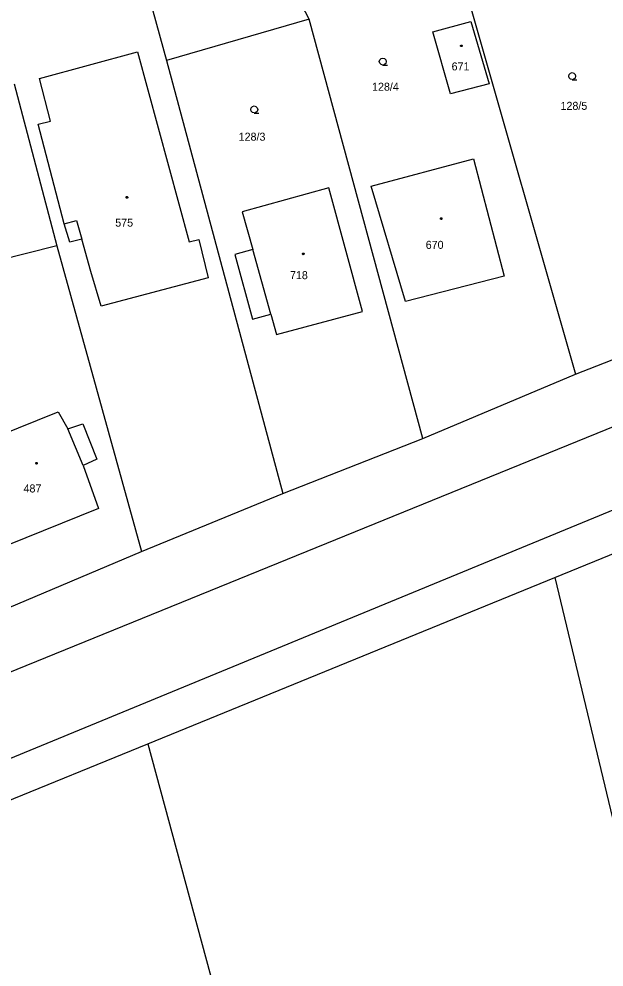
# Model space of a CAD drawing. Extents: x -757994 to -755874, y -1047691 to -1046119.
# Drawn here: x -756289.1 to -756226.9, y -1046748.1 to -1046647.3 of the extents above; entities that cross this region are included whole.
import ezdxf

# ---------------------------------------------------------------- set-up
doc = ezdxf.new("R2010")
doc.units = 0
doc.layers.add('katastrální mapa', color=7, linetype='Continuous')

msp = doc.modelspace()

# ---------------------------------------------------------------- linework, layer by layer
at = {"layer": 'katastrální mapa'}
for p, q in [((-755984.53, -1046599.97), (-756303.8, -1046731.6)), ((-756284.52, -1046610.55), (-756273.42, -1046651.77)), ((-756243.09, -1046639.11), (-756229.95, -1046685.08)), ((-756258.25, -1046647.35), (-756260.2, -1046643.58)), ((-756258.25, -1046647.35), (-756273.42, -1046651.77)), ((-756246.17, -1046691.91), (-756258.25, -1046647.35)), ((-756245.11, -1046648.7), (-756241.08, -1046647.61)), ((-756241.08, -1046647.61), (-756239.13, -1046654.22)), ((-756243.23, -1046655.3), (-756245.11, -1046648.7)), ((-756273.42, -1046651.77), (-756261.04, -1046697.77)), ((-756289.59, -1046654.25), (-756285.05, -1046671.44)), ((-756239.13, -1046654.22), (-756243.23, -1046655.3)), ((-756251.65, -1046665.12), (-756240.79, -1046662.21)), ((-756240.79, -1046662.21), (-756237.53, -1046674.67)), ((-756256.15, -1046665.29), (-756265.35, -1046667.83)), ((-756252.58, -1046678.42), (-756256.15, -1046665.29)), ((-756248.02, -1046677.35), (-756251.65, -1046665.12)), ((-756265.35, -1046667.83), (-756264.24, -1046671.85)), ((-756285.05, -1046671.44), (-756305.4, -1046676.55)), ((-756285.05, -1046671.44), (-756276.05, -1046703.93)), ((-756264.24, -1046671.85), (-756266.15, -1046672.38)), ((-756262.32, -1046678.7), (-756264.24, -1046671.85)), ((-756266.15, -1046672.38), (-756264.26, -1046679.24)), ((-756237.53, -1046674.67), (-756248.02, -1046677.35)), ((-756264.26, -1046679.24), (-756262.32, -1046678.7)), ((-756262.32, -1046678.7), (-756261.72, -1046680.88)), ((-756261.72, -1046680.88), (-756252.58, -1046678.42)), ((-756229.95, -1046685.08), (-756219.37, -1046680.92)), ((-756246.17, -1046691.91), (-756229.95, -1046685.08)), ((-756307.54, -1046723.85), (-756216.75, -1046686.91)), ((-756294.86, -1046693.1), (-756284.91, -1046689.07)), ((-756284.91, -1046689.07), (-756283.9, -1046690.9)), ((-756283.9, -1046690.9), (-756282.3, -1046690.36)), ((-756282.25, -1046694.77), (-756283.9, -1046690.9)), ((-756282.3, -1046690.36), (-756280.81, -1046694.1)), ((-756261.04, -1046697.77), (-756246.17, -1046691.91)), ((-756280.81, -1046694.1), (-756282.25, -1046694.77)), ((-756282.25, -1046694.77), (-756280.62, -1046699.36)), ((-756276.05, -1046703.93), (-756261.04, -1046697.77)), ((-756232.17, -1046706.69), (-756211.43, -1046698.21)), ((-756280.62, -1046699.36), (-756290.36, -1046703.29)), ((-756291.03, -1046710.25), (-756276.05, -1046703.93)), ((-756275.39, -1046724.36), (-756232.17, -1046706.69)), ((-756232.17, -1046706.69), (-756210.17, -1046798.54)), ((-756310.88, -1046738.86), (-756275.39, -1046724.36)), ((-756275.39, -1046724.36), (-756254.94, -1046799.93))]:
    msp.add_line(p, q, dxfattribs=at)
for points in [[(-756284.28, -1046669.1), (-756287.04, -1046658.54), (-756285.71, -1046658.19), (-756286.88, -1046653.67), (-756276.48, -1046650.85), (-756270.99, -1046671.04), (-756269.97, -1046670.79), (-756268.99, -1046674.85)], [(-756250.42, -1046652.24), (-756250.61, -1046652.19), (-756250.75, -1046652.05), (-756250.8, -1046651.87), (-756250.75, -1046651.69), (-756250.61, -1046651.55), (-756250.43, -1046651.5), (-756250.24, -1046651.55), (-756250.1, -1046651.69), (-756250.06, -1046651.88), (-756250.1, -1046652.07), (-756250.24, -1046652.2), (-756250.43, -1046652.25), (-756249.93, -1046652.25)], [(-756230.3, -1046653.79), (-756230.49, -1046653.74), (-756230.62, -1046653.61), (-756230.68, -1046653.42), (-756230.62, -1046653.24), (-756230.49, -1046653.1), (-756230.31, -1046653.05), (-756230.12, -1046653.1), (-756229.99, -1046653.24), (-756229.94, -1046653.43), (-756229.99, -1046653.62), (-756230.12, -1046653.75), (-756230.31, -1046653.8), (-756229.81, -1046653.8)], [(-756264.08, -1046657.33), (-756264.27, -1046657.28), (-756264.41, -1046657.15), (-756264.46, -1046656.96), (-756264.41, -1046656.77), (-756264.27, -1046656.64), (-756264.09, -1046656.59), (-756263.9, -1046656.64), (-756263.76, -1046656.77), (-756263.72, -1046656.97), (-756263.76, -1046657.16), (-756263.9, -1046657.29), (-756264.09, -1046657.34), (-756263.59, -1046657.34)], [(-756284.28, -1046669.1), (-756282.95, -1046668.75), (-756282.4, -1046670.75)], [(-756282.4, -1046670.75), (-756283.66, -1046671.07), (-756284.28, -1046669.1)], [(-756268.99, -1046674.85), (-756280.33, -1046677.86), (-756281.44, -1046674.16), (-756282.4, -1046670.75)]]:
    msp.add_lwpolyline(points, dxfattribs=at)
for points in [[(-756242.08, -1046650.12), (-756242.03, -1046650.12), (-756242, -1046650.17), (-756241.99, -1046650.2), (-756242, -1046650.24), (-756242.04, -1046650.28), (-756242.08, -1046650.28), (-756242.12, -1046650.27), (-756242.16, -1046650.24), (-756242.17, -1046650.2), (-756242.16, -1046650.16), (-756242.11, -1046650.12)], [(-756277.6, -1046666.22), (-756277.55, -1046666.23), (-756277.52, -1046666.27), (-756277.51, -1046666.3), (-756277.52, -1046666.35), (-756277.57, -1046666.38), (-756277.6, -1046666.39), (-756277.65, -1046666.37), (-756277.68, -1046666.34), (-756277.69, -1046666.3), (-756277.68, -1046666.26), (-756277.64, -1046666.22)], [(-756244.22, -1046668.48), (-756244.17, -1046668.49), (-756244.15, -1046668.53), (-756244.14, -1046668.56), (-756244.15, -1046668.61), (-756244.19, -1046668.64), (-756244.22, -1046668.65), (-756244.26, -1046668.63), (-756244.29, -1046668.6), (-756244.3, -1046668.56), (-756244.29, -1046668.52), (-756244.25, -1046668.48)], [(-756258.87, -1046672.22), (-756258.82, -1046672.23), (-756258.79, -1046672.27), (-756258.78, -1046672.3), (-756258.79, -1046672.35), (-756258.84, -1046672.38), (-756258.87, -1046672.39), (-756258.92, -1046672.37), (-756258.95, -1046672.34), (-756258.96, -1046672.3), (-756258.95, -1046672.26), (-756258.91, -1046672.22)], [(-756287.23, -1046694.47), (-756287.18, -1046694.48), (-756287.16, -1046694.52), (-756287.15, -1046694.55), (-756287.16, -1046694.6), (-756287.2, -1046694.63), (-756287.23, -1046694.64), (-756287.27, -1046694.62), (-756287.3, -1046694.59), (-756287.32, -1046694.55), (-756287.3, -1046694.51), (-756287.26, -1046694.47)]]:
    msp.add_lwpolyline(points, close=True, dxfattribs=at)

# ---------------------------------------------------------------- texts
for s, p in [('671', (-756243.12, -1046652.81)), ('128/4', (-756251.57, -1046654.97)), ('128/5', (-756231.55, -1046657)), ('128/3', (-756265.74, -1046660.28)), ('575', (-756278.85, -1046669.41)), ('670', (-756245.87, -1046671.77)), ('718', (-756260.29, -1046674.99)), ('487', (-756288.59, -1046697.65))]:
    msp.add_text(s, height=0.85, dxfattribs=at).set_placement(p)

doc.saveas('drawing.dxf')
